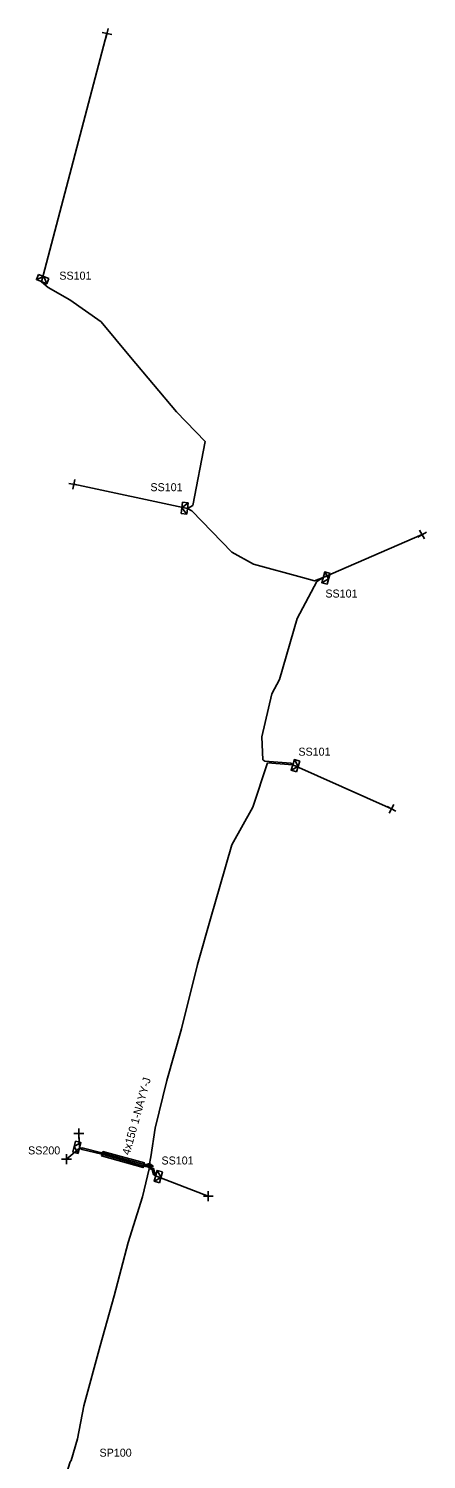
# Model space of a CAD drawing. Extents: x -748492 to -735633, y -1146251 to -1139940.
# Drawn here: x -747551.4 to -747501.7, y -1142452.9 to -1142274.1 of the extents above; entities that cross this region are included whole.
import ezdxf

# ---------------------------------------------------------------- set-up
doc = ezdxf.new("R2010")
doc.units = 0
for name, color, linetype in [('Vrstva 1', 7, 'Continuous'), ('Vrstva 19', 7, 'Continuous'), ('Vrstva 20', 7, 'Continuous'), ('Vrstva 31', 7, 'Continuous'), ('Vrstva 33', 7, 'Continuous'), ('Vrstva 34', 7, 'Continuous'), ('Vrstva 4', 7, 'Continuous'), ('Vrstva 5', 7, 'Continuous'), ('Vrstva 59', 7, 'Continuous'), ('Vrstva 6', 7, 'Continuous'), ('Vrstva 9', 7, 'Continuous')]:
    doc.layers.add(name, color=color, linetype=linetype)

# ---------------------------------------------------------------- blocks, each defined once
blk = doc.blocks.new('NN870')
at = {"layer": 'Vrstva 4'}
for points in [[(0, -0.25), (0.5, 0), (0, 0.25), (-0.5, 0), (0, -0.25)], [(0.37, 0), (0, 0.19), (-0.36, 0), (0, -0.19), (0.37, 0)], [(0.24, 0), (0, 0.12), (-0.25, 0), (0, -0.12), (0.24, 0)], [(0.12, 0), (0, 0.06), (-0.13, 0), (0, -0.06), (0.12, 0)]]:
    blk.add_lwpolyline(points, dxfattribs=at)
blk = doc.blocks.new('NN800')
at = {"layer": 'Vrstva 1'}
for points in [[(-0.44, 0.44), (0.44, -0.44)], [(-0.44, -0.44), (0.44, 0.44)]]:
    blk.add_lwpolyline(points, dxfattribs=at)
blk = doc.blocks.new('NN630')
at = {"layer": 'Vrstva 9'}
for points in [[(0, -0.7), (-0.7, 0)], [(-0.7, -0.7), (-0.7, 0), (0.7, 0), (0.7, -0.7)], [(-0.7, -0.7), (0.7, -0.7)], [(0, -0.7), (0.7, 0)]]:
    blk.add_lwpolyline(points, dxfattribs=at)

msp = doc.modelspace()

# ---------------------------------------------------------------- linework, layer by layer
at = {"layer": 'Vrstva 20'}
msp.add_lwpolyline([(-747542.11, -1142414.4), (-747536.91, -1142415.82), (-747537.07, -1142416.4), (-747542.26, -1142414.95)], close=True, dxfattribs=at)
at = {"layer": 'Vrstva 5'}
for points in [[(-747536.31, -1142416.14), (-747536.08, -1142415.07), (-747535.58, -1142411.5), (-747534.1, -1142405.52), (-747532.25, -1142399.05), (-747530.28, -1142391.05), (-747528.57, -1142385.02), (-747527.49, -1142381.27), (-747525.99, -1142376.09), (-747523.36, -1142371.36), (-747521.52, -1142365.85), (-747518.37, -1142366.09), (-747518.6, -1142365.88), (-747521.85, -1142365.63), (-747522.13, -1142365.45), (-747522.24, -1142362.57), (-747521, -1142357.2), (-747520.03, -1142355.43), (-747517.84, -1142347.8), (-747515.35, -1142343.18), (-747514.57, -1142342.66), (-747515.66, -1142343.09), (-747517.15, -1142342.69), (-747523.27, -1142341), (-747525.98, -1142339.49), (-747530.98, -1142334.34), (-747531.54, -1142334.05), (-747530.85, -1142333.66), (-747529.3, -1142325.7), (-747532.88, -1142321.98), (-747538.62, -1142315.15), (-747542.32, -1142310.73), (-747546.21, -1142307.96), (-747548.91, -1142306.43), (-747549.74, -1142305.72)], [(-747535.5, -1142417.44), (-747535.75, -1142416.5), (-747536.35, -1142416.34), (-747536.98, -1142416.22), (-747542.24, -1142414.75), (-747544.68, -1142414.15), (-747545.01, -1142413.96), (-747544.69, -1142413.94), (-747542.2, -1142414.55), (-747536.94, -1142416.02), (-747536.31, -1142416.14)], [(-747545.23, -1142484.27), (-747545.14, -1142484.01), (-747546.3, -1142482.95), (-747548.15, -1142481.41), (-747550.22, -1142480.23), (-747547.88, -1142473.71), (-747548.84, -1142471.43), (-747550.05, -1142469.48), (-747550.07, -1142467.54), (-747549.19, -1142463.45), (-747548.19, -1142459.56), (-747546.19, -1142453.18), (-747546.05, -1142453.02), (-747545.28, -1142450.3), (-747544.46, -1142446.18), (-747542.43, -1142438.66), (-747540.69, -1142432.42), (-747538.94, -1142425.75), (-747537.15, -1142420.07), (-747536.31, -1142416.56), (-747535.92, -1142416.64), (-747535.75, -1142417.29), (-747535.5, -1142417.44)]]:
    msp.add_lwpolyline(points, dxfattribs=at)
at = {"layer": 'Vrstva 59'}
for points in [[(-747549.74, -1142305.72), (-747541.59, -1142274.7)], [(-747531.54, -1142334.05), (-747545.73, -1142331.03)], [(-747514.57, -1142342.66), (-747502.23, -1142337.32)], [(-747518.37, -1142366.09), (-747506.03, -1142371.57)], [(-747545.01, -1142413.96), (-747545.11, -1142412.13)], [(-747545.01, -1142413.96), (-747546.65, -1142415.35)], [(-747535.5, -1142417.44), (-747528.92, -1142419.98)]]:
    msp.add_lwpolyline(points, dxfattribs=at)

# ---------------------------------------------------------------- block references
at = {"layer": 'Vrstva 19', "rotation": -10.763266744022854}
msp.add_blockref('NN870', (-747536.31, -1142416.14), dxfattribs=at)
at = {"layer": 'Vrstva 31'}
for p, rotation in [((-747549.74, -1142305.72), 158.01844720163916), ((-747531.54, -1142334.05), -96.76128888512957), ((-747514.57, -1142342.66), 74.08898059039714), ((-747518.37, -1142366.09), 73.10635561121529), ((-747545.01, -1142413.96), -103.89119173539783), ((-747535.5, -1142417.44), 74.57773331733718)]:
    msp.add_blockref('NN630', p, dxfattribs=dict(at, rotation=rotation))
at = {"layer": 'Vrstva 34'}
for p, rotation in [((-747541.59, -1142274.7), -148.09905836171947), ((-747545.73, -1142331.03), -146.01238338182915), ((-747502.23, -1142337.32), 164.36871934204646), ((-747506.03, -1142371.57), -163.77274165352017), ((-747545.11, -1142412.13), 44.99999995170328), ((-747546.65, -1142415.35), 45.00000009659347), ((-747528.92, -1142419.98), 45)]:
    msp.add_blockref('NN800', p, dxfattribs=dict(at, rotation=rotation))

# ---------------------------------------------------------------- texts
at = {"layer": 'Vrstva 33'}
for s, p in [('SS101', (-747547.53, -1142305.46)), ('SS101', (-747536.15, -1142331.89)), ('SS101', (-747514.3, -1142345.18)), ('SS101', (-747517.67, -1142364.94)), ('SS200', (-747551.43, -1142414.76)), ('SS101', (-747534.77, -1142416.02)), ('SP100', (-747542.51, -1142452.53))]:
    msp.add_text(s, height=1, dxfattribs=at).set_placement(p)
at = {"layer": 'Vrstva 6'}
msp.add_text('4x150 1-NAYY-J', height=1, rotation=74.392, dxfattribs=at).set_placement((-747538.76, -1142414.91))

doc.saveas('drawing.dxf')
